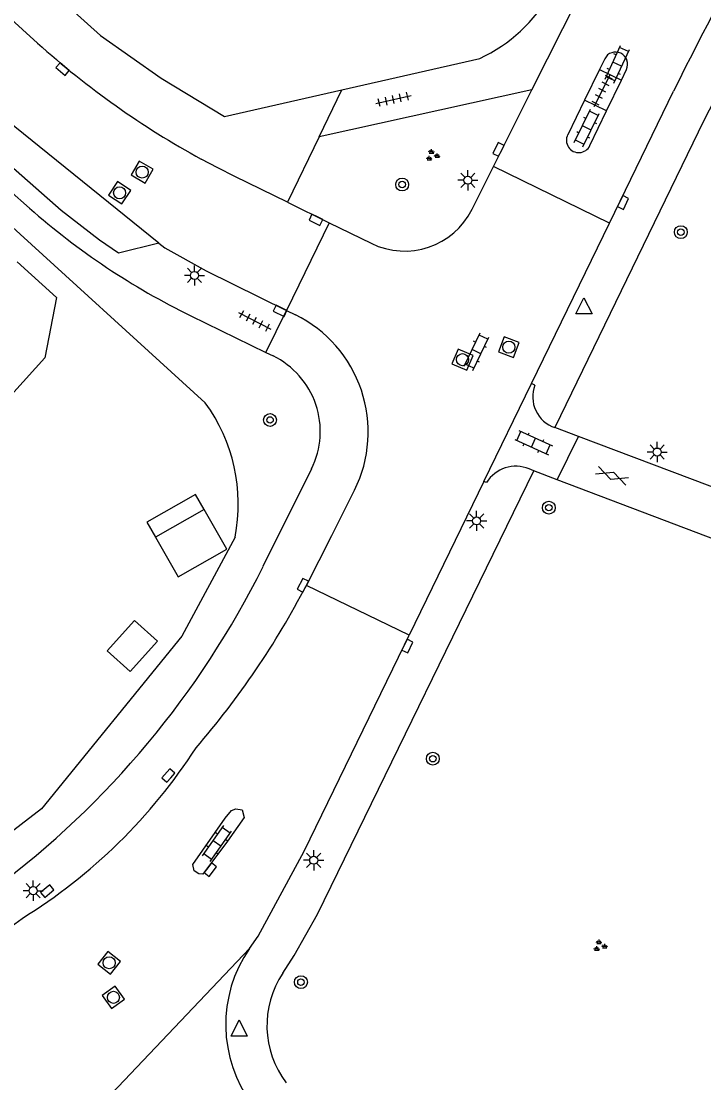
# Model space of a CAD drawing. Extents: x 131000 to 133013, y 393000 to 396501.
# Drawn here: x 131414.4 to 131456.8, y 395109.7 to 395175.6 of the extents above; entities that cross this region are included whole.
import ezdxf

# ---------------------------------------------------------------- set-up
doc = ezdxf.new("R2010")
doc.units = 0
for name, color, linetype in [('gg-bbg-gedigitaliseerde bebouwing', 7, 'Continuous'), ('gg-bbg-gedigitaliseerde bijgebouw', 7, 'Continuous'), ('gg-bbg-luifel en loopbrug', 7, 'Continuous'), ('gg-knt-verharding', 7, 'Continuous'), ('gg-knt-verharding nz', 7, 'Continuous'), ('gt-grn-vlakafsluiter', 7, 'Continuous'), ('gt-grn-weggrens', 7, 'Continuous'), ('gt-symb-boom', 7, 'Continuous'), ('gt-symb-gesloten verharding', 7, 'Continuous'), ('gt-symb-groenvak', 7, 'Continuous'), ('gt-symb-klinker verharding', 7, 'Continuous'), ('gt-symb-kolk', 7, 'Continuous'), ('gt-symb-lichtmast', 7, 'Continuous'), ('gt-symb-rioolschacht', 7, 'Continuous'), ('gt-symb-tegel verharding', 7, 'Continuous'), ('gt-symb-waterafsluiter', 7, 'Continuous')]:
    doc.layers.add(name, color=color, linetype=linetype)

# ---------------------------------------------------------------- blocks, each defined once
blk = doc.blocks.new('gt0-GESVH1')
at = {"layer": 'gt-symb-gesloten verharding'}
for p, q in [((-0.992, -0.261), (0.008, 0.239)), ((0.008, -0.261), (-0.992, 0.239)), ((0.008, 0.239), (1.008, -0.261)), ((1.008, 0.239), (0.008, -0.261))]:
    blk.add_line(p, q, dxfattribs=at)
blk = doc.blocks.new('gt0-LMAST')
at = {"layer": 'gt-symb-lichtmast'}
for p, q in [((-0.182, 0.173), (-0.447, 0.438)), ((-0.005, 0.246), (-0.005, 0.621)), ((0.172, 0.173), (0.437, 0.438)), ((-0.255, -0.004), (-0.63, -0.004)), ((-0.182, -0.181), (-0.447, -0.446)), ((-0.005, -0.254), (-0.005, -0.629)), ((0.437, -0.446), (0.172, -0.181)), ((0.245, -0.004), (0.62, -0.004))]:
    blk.add_line(p, q, dxfattribs=at)
blk.add_circle((-0.005, -0.004), 0.25, dxfattribs=at)
blk = doc.blocks.new('gt0-BOOM')
at = {"layer": 'gt-symb-boom'}
for radius in [0.4, 0.2]:
    blk.add_circle((0, 0), radius, dxfattribs=at)
blk = doc.blocks.new('gt0-KOLK')
at = {"layer": 'gt-symb-kolk'}
blk.add_lwpolyline([(0, 0), (0.375, 0), (0.375, 0.4), (-0.375, 0.4), (-0.375, 0), (0, 0)], dxfattribs=at)
blk = doc.blocks.new('gt0-TEG1')
at = {"layer": 'gt-symb-tegel verharding'}
for p, q in [((-1.125, 0), (1.125, 0)), ((-0.9, -0.25), (-0.9, 0.25)), ((-0.45, -0.25), (-0.45, 0.25)), ((0, -0.25), (0, 0.25)), ((0.45, -0.25), (0.45, 0.25)), ((0.9, -0.25), (0.9, 0.25))]:
    blk.add_line(p, q, dxfattribs=at)
blk = doc.blocks.new('gt0-KL1')
at = {"layer": 'gt-symb-klinker verharding'}
for p, q in [((-1.15, 0.3), (1.15, 0.3)), ((-1, -0.3), (-1, 0.3)), ((-0.5, 0.3), (-0.5, 0.45)), ((0, -0.3), (0, 0.3)), ((0.5, 0.3), (0.5, 0.45)), ((1, -0.3), (1, 0.3)), ((-1.15, -0.3), (1.15, -0.3)), ((-0.5, -0.45), (-0.5, -0.3)), ((0.5, -0.45), (0.5, -0.3))]:
    blk.add_line(p, q, dxfattribs=at)
blk = doc.blocks.new('gt0-RS')
at = {"layer": 'gt-symb-rioolschacht'}
blk.add_lwpolyline([(-0.5, -0.5), (0.5, -0.5), (0.5, 0.5), (-0.5, 0.5)], close=True, dxfattribs=at)
blk.add_circle((0, 0), 0.375, dxfattribs=at)
blk = doc.blocks.new('gt0-WAFSL')
at = {"layer": 'gt-symb-waterafsluiter'}
for p, q in [((-0.5, -0.333), (0, 0.667)), ((0, 0.667), (0.5, -0.333)), ((0.5, -0.333), (-0.5, -0.333))]:
    blk.add_line(p, q, dxfattribs=at)
blk = doc.blocks.new('gt0-GRVAK')
at = {"layer": 'gt-symb-groenvak'}
for p, q in [((-0.11, 0.189), (-0.228, 0.24)), ((-0.182, 0.153), (0.088, 0.153)), ((-0.091, 0.211), (-0.156, 0.322)), ((-0.047, 0.214), (-0.047, 0.393)), ((-0.004, 0.211), (0.061, 0.322)), ((0.015, 0.189), (0.133, 0.24)), ((0.262, -0.052), (0.197, 0.059)), ((0.305, -0.049), (0.305, 0.13)), ((0.349, -0.052), (0.414, 0.059)), ((-0.245, -0.228), (-0.363, -0.177)), ((-0.318, -0.264), (-0.047, -0.264)), ((-0.226, -0.206), (-0.291, -0.095)), ((-0.183, -0.203), (-0.183, -0.024)), ((-0.139, -0.206), (-0.074, -0.095)), ((-0.12, -0.228), (-0.002, -0.177)), ((0.243, -0.074), (0.125, -0.023)), ((0.17, -0.11), (0.441, -0.11)), ((0.368, -0.074), (0.486, -0.023))]:
    blk.add_line(p, q, dxfattribs=at)

msp = doc.modelspace()

# ---------------------------------------------------------------- linework, layer by layer
at = {"layer": 'gg-bbg-gedigitaliseerde bebouwing'}
msp.add_lwpolyline([(131414.192, 395160.671), (131416.647, 395158.456), (131415.916, 395154.722), (131413.987, 395152.584), (131412.725, 395153.723)], dxfattribs=at)
at = {"layer": 'gg-bbg-gedigitaliseerde bijgebouw'}
msp.add_line((131425.809, 395145.297), (131422.782, 395143.574), dxfattribs=at)
for points in [[(131422.782, 395143.574), (131424.181, 395141.118), (131427.207, 395142.841), (131425.809, 395145.297)], [(131421.217, 395135.233), (131422.915, 395137.119), (131421.476, 395138.415), (131419.778, 395136.528), (131421.217, 395135.233)]]:
    msp.add_lwpolyline(points, dxfattribs=at)
at = {"layer": 'gg-bbg-luifel en loopbrug'}
msp.add_lwpolyline([(131425.809, 395145.297), (131425.275, 395146.234), (131422.249, 395144.511), (131422.782, 395143.574)], dxfattribs=at)
at = {"layer": 'gg-knt-verharding'}
for p, q in [((131446.152, 395171.354), (131450.31, 395179.626)), ((131434.343, 395171.355), (131442.921, 395173.311)), ((131450.667, 395173.288), (131450.343, 395172.622)), ((131450.343, 395172.622), (131449.416, 395170.72)), ((131450.343, 395172.622), (131451.699, 395171.965)), ((131451.699, 395171.965), (131452.016, 395172.626)), ((131450.781, 395170.052), (131451.699, 395171.965)), ((131427.064, 395169.695), (131434.343, 395171.355)), ((131446.152, 395171.354), (131432.936, 395168.439)), ((131443.763, 395166.587), (131446.152, 395171.354)), ((131450.963, 395163.08), (131454.941, 395171.264)), ((131449.416, 395170.72), (131448.367, 395168.567)), ((131450.781, 395170.052), (131449.416, 395170.72)), ((131449.746, 395167.892), (131450.781, 395170.052)), ((131432.936, 395168.439), (131430.975, 395164.375)), ((131442.435, 395163.938), (131443.763, 395166.587)), ((131450.963, 395163.08), (131443.763, 395166.587)), ((131430.975, 395164.375), (131433.558, 395163.108)), ((131433.558, 395163.108), (131430.905, 395157.666)), ((131433.558, 395163.108), (131436.171, 395161.827)), ((131446.121, 395153.117), (131450.963, 395163.08)), ((131424.982, 395157.325), (131429.63, 395155.055)), ((131430.905, 395157.666), (131431.473, 395157.385)), ((131429.63, 395155.055), (131430.083, 395154.834)), ((131446.323, 395153.019), (131446.121, 395153.117)), ((131449.044, 395149.832), (131447.566, 395150.383)), ((131447.722, 395147.141), (131449.044, 395149.832)), ((131468.623, 395142.427), (131449.044, 395149.832)), ((131432.466, 395147.825), (131429.455, 395141.76)), ((131446.261, 395147.692), (131445.977, 395147.817)), ((131447.722, 395147.141), (131446.261, 395147.692)), ((131443.169, 395147.044), (131438.534, 395137.507)), ((131443.326, 395146.968), (131443.169, 395147.044)), ((131480.092, 395134.856), (131447.722, 395147.141)), ((131438.534, 395137.507), (131432.146, 395140.591)), ((131438.242, 395136.906), (131438.534, 395137.507))]:
    msp.add_line(p, q, dxfattribs=at)
for points in [[(131395.678, 395195.997), (131419.36, 395174.733), (131423.128, 395172.085), (131427.064, 395169.695)], [(131415.46, 395174.258), (131402.178, 395186.356), (131394.829, 395192.956), (131394.627, 395192.701)], [(131463.268, 395181.281), (131459.857, 395175.35), (131456.82, 395169.443), (131447.566, 395150.383)], [(131422.989, 395161.841), (131420.496, 395161.209), (131419.304, 395162.029), (131416.92, 395163.875), (131411.321, 395168.788), (131411.209, 395171.353)], [(131407.659, 395168.522), (131408.627, 395169.594), (131414.956, 395164.015)], [(131430.975, 395164.375), (131427.701, 395165.981), (131426.657, 395166.507), (131425.624, 395167.056)], [(131422.989, 395161.841), (131423.355, 395161.546), (131425.925, 395160.127), (131430.905, 395157.666)], [(131430.679, 395116.522), (131431.396, 395117.607), (131432.841, 395120.171), (131446.261, 395147.692)], [(131432.146, 395140.591), (131433.733, 395143.687), (131435.137, 395146.506)], [(131428.616, 395118.046), (131429.146, 395118.811), (131432.015, 395124.093), (131438.242, 395136.906)], [(131425.719, 395122.662), (131425.482, 395122.691), (131425.173, 395122.861), (131425.091, 395123.268), (131427.1, 395126.127), (131427.491, 395126.609), (131427.766, 395126.707), (131428.157, 395126.659), (131428.296, 395126.179), (131427.258, 395124.719), (131425.719, 395122.662)]]:
    msp.add_lwpolyline(points, dxfattribs=at)
for centre, radius, start, end in [((131583.877, 395108.378), 143.454, 146.62422, 154.00001), ((131438.887, 395182.051), 9.626, 294.77753, 331.01234), ((131451.218, 395213.95), 53.424, 227.98425, 241.37455), ((131451.338, 395172.95), 0.751, 334.42658, 153.29591), ((131449.056, 395168.228), 0.768, 153.81917, 334.01871), ((131444.8, 395197.883), 45.141, 228.61396, 243.95844), ((131438.239, 395166.041), 4.694, 243.86432, 333.38384), ((131427.882, 395150.119), 8.105, 333.5254, 63.7012), ((131427.793, 395150.146), 5.218, 333.58867, 63.96651), ((131448.242, 395152.313), 2.045, 159.8033, 250.68894), ((131445.144, 395145.856), 2.131, 66.97503, 148.54097), ((131379.232, 395166.697), 56.074, 306.76046, 333.59457), ((131385.304, 395165.024), 52.832, 319.19986, 332.45298), ((131396.427, 395149.129), 34.357, 301.74616, 327.1714), ((131376.264, 395170.069), 63.072, 258.8397, 307.32233), ((131435.438, 395113.323), 8.297, 145.30385, 216.76565), ((131435.614, 395113.262), 5.915, 146.55053, 216.91324)]:
    msp.add_arc(centre, radius, start, end, dxfattribs=at)
at = {"layer": 'gg-knt-verharding nz'}
for p, q in [((131422.989, 395161.841), (131411.209, 395171.353)), ((131443.169, 395147.044), (131446.121, 395153.117))]:
    msp.add_line(p, q, dxfattribs=at)
at = {"layer": 'gt-grn-vlakafsluiter'}
msp.add_line((131407.659, 395168.522), (131425.873, 395151.928), dxfattribs=at)
msp.add_lwpolyline([(131427.727, 395143.591), (131424.415, 395137.447), (131415.7, 395126.709), (131410.907, 395123.027)], dxfattribs=at)
msp.add_arc((131417.237, 395145.633), 10.687, 348.98475, 36.09033, dxfattribs=at)
at = {"layer": 'gt-grn-weggrens'}
for p, q in [((131432.936, 395168.439), (131434.343, 395171.355)), ((131429.63, 395155.055), (131430.905, 395157.666)), ((131428.616, 395118.046), (131416.999, 395105.81))]:
    msp.add_line(p, q, dxfattribs=at)

# ---------------------------------------------------------------- block references
at = {"layer": 'gt-symb-boom'}
for p in [(131438.093, 395165.476), (131455.392, 395162.522), (131429.892, 395150.861), (131447.197, 395145.413), (131439.997, 395129.828), (131431.81, 395115.956)]:
    msp.add_blockref('gt0-BOOM', p, dxfattribs=at)
at = {"layer": 'gt-symb-gesloten verharding', "rotation": -20.663302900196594}
msp.add_blockref('gt0-GESVH1', (131451.123, 395147.402), dxfattribs=at)
at = {"layer": 'gt-symb-groenvak'}
for p in [(131439.962, 395167.28), (131450.36, 395118.204)]:
    msp.add_blockref('gt0-GRVAK', p, dxfattribs=at)
at = {"layer": 'gt-symb-klinker verharding'}
for p, rotation in [((131451.443, 395172.944), 65.35690478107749), ((131449.549, 395168.993), 64.15238977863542), ((131442.71, 395155.098), 64.07581448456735), ((131446.253, 395149.448), -24.51507073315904), ((131426.598, 395124.567), 54.895313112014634)]:
    msp.add_blockref('gt0-KL1', p, dxfattribs=dict(at, rotation=rotation))
at = {"layer": 'gt-symb-kolk'}
for p, rotation in [((131417.144, 395172.801), 139.90831920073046), ((131444.25, 395167.565), 63.38370037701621), ((131451.627, 395164.449), -115.97571465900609), ((131432.832, 395163.463), 153.9728013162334), ((131430.601, 395157.816), 153.71668708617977), ((131432.104, 395140.511), 62.84663561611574), ((131438.242, 395136.906), -115.9154260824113), ((131423.733, 395128.649), 48.69008152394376), ((131426.027, 395123.063), -128.17653760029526), ((131416.193, 395121.456), 39.96704993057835)]:
    msp.add_blockref('gt0-KOLK', p, dxfattribs=dict(at, rotation=rotation))
at = {"layer": 'gt-symb-lichtmast'}
for p in [(131442.177, 395165.745), (131425.207, 395159.837), (131453.927, 395148.873), (131442.719, 395144.598), (131432.608, 395123.527), (131415.192, 395121.639)]:
    msp.add_blockref('gt0-LMAST', p, dxfattribs=at)
at = {"layer": 'gt-symb-rioolschacht'}
for p, rotation in [((131421.957, 395166.251), -30.206934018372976), ((131420.555, 395164.965), -33.57881372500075), ((131444.712, 395155.377), 68.95425918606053), ((131441.84, 395154.605), 66.97450799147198), ((131419.905, 395117.16), 51.53705293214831), ((131420.17, 395115.012), 35.677602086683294)]:
    msp.add_blockref('gt0-RS', p, dxfattribs=dict(at, rotation=rotation))
at = {"layer": 'gt-symb-tegel verharding'}
for p, rotation in [((131450.518, 395171.326), 62.87123394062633), ((131437.547, 395170.759), 13.063337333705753), ((131428.94, 395157.02), -27.590369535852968)]:
    msp.add_blockref('gt0-TEG1', p, dxfattribs=dict(at, rotation=rotation))
at = {"layer": 'gt-symb-waterafsluiter'}
for p in [(131449.379, 395157.774), (131427.976, 395112.94)]:
    msp.add_blockref('gt0-WAFSL', p, dxfattribs=at)

doc.saveas('drawing.dxf')
